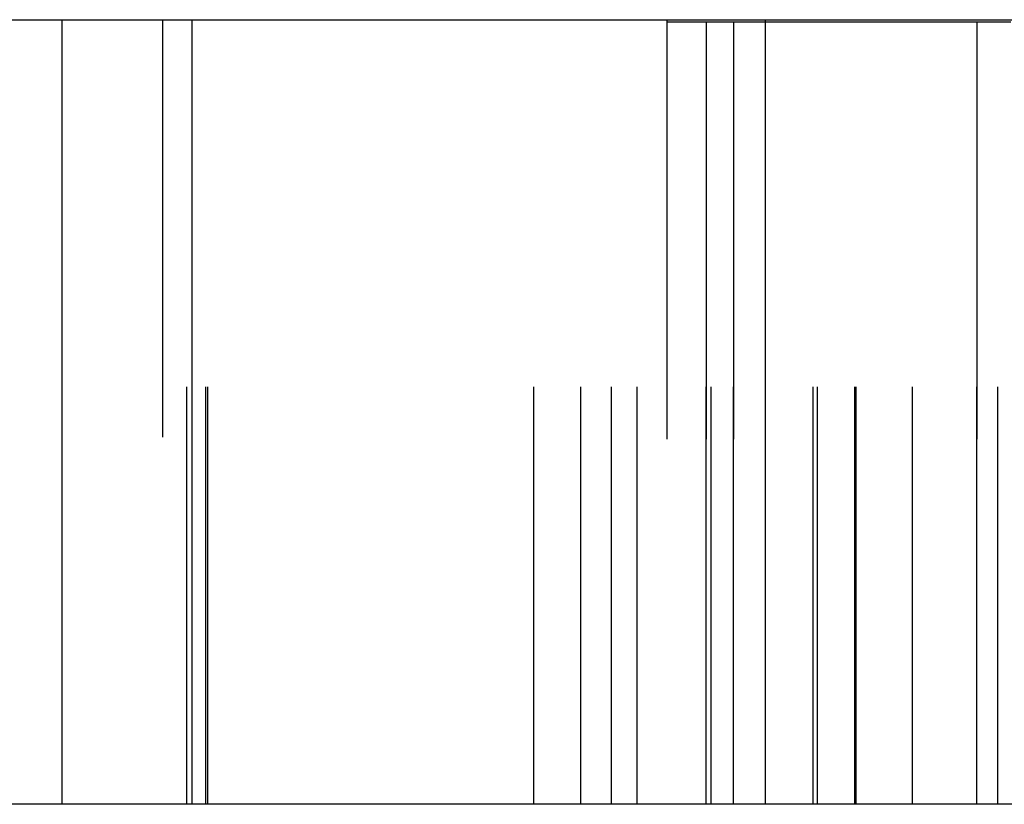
# Model space of a CAD drawing. Header units: inches. Extents: x 3 to 289, y 4 to 291.
# Tile 552 of 634: x 181.796 to 182.032, y 138.939 to 139.127. Entities that reach past the tile are written whole.
import ezdxf

# ---------------------------------------------------------------- set-up
doc = ezdxf.new("R2010")
doc.units = ezdxf.units.IN
doc.header["$LTSCALE"] = 0.5
doc.header["$MEASUREMENT"] = 0
doc.linetypes.add('HIDDEN', pattern=[0.225, 0.15, -0.075])
doc.layers.add('DBU', color=7, linetype='Continuous')

msp = doc.modelspace()

# ---------------------------------------------------------------- linework, layer by layer
at = {"layer": 'DBU', "color": 30, "linetype": 'Continuous'}
for p, q in [((180.97459, 139.12712), (181.80605, 139.12712)), ((181.80605, 139.12712), (181.83723, 139.12712)), ((181.83723, 139.12712), (181.97459, 139.12712)), ((181.97459, 138.93912), (181.97459, 139.12712)), ((181.97459, 139.12712), (182.80605, 139.12712)), ((181.80605, 138.93912), (180.97459, 138.93912)), ((181.83723, 138.93912), (181.80605, 138.93912)), ((181.97459, 138.93912), (181.83723, 138.93912)), ((182.80605, 138.93912), (181.97459, 138.93912))]:
    msp.add_line(p, q, dxfattribs=at)
at = {"layer": 'DBU', "color": 4, "linetype": 'Continuous'}
for p, q in [((181.80605, 138.93912), (181.80605, 139.12712)), ((181.83723, 138.93912), (181.83723, 139.12712))]:
    msp.add_line(p, q, dxfattribs=at)
at = {"layer": 'DBU', "color": 254, "linetype": 'HIDDEN'}
for p, q in [((181.83008, 139.12712), (181.83008, 138.93912)), ((181.83596, 138.93912), (181.83596, 139.12712)), ((181.84051, 138.93912), (181.84051, 139.12712)), ((181.84098, 138.93912), (181.84098, 139.12712)), ((181.91904, 138.93912), (181.91904, 139.12712)), ((181.93032, 138.93912), (181.93032, 139.12712)), ((181.93769, 138.93912), (181.93769, 139.12712)), ((181.94381, 138.93912), (181.94381, 139.12712)), ((181.95096, 139.12712), (181.95096, 138.93912)), ((181.95096, 139.12662), (181.986, 139.12662)), ((181.95096, 139.12662), (181.95096, 138.93912)), ((181.95096, 139.12662), (181.986, 139.12662)), ((181.95096, 139.12662), (181.95096, 138.93912)), ((181.96037, 139.12662), (181.96037, 138.93912)), ((181.96037, 138.93912), (181.96037, 139.12662)), ((181.96154, 138.93912), (181.96154, 139.12712)), ((181.96694, 139.12662), (181.96694, 138.93912)), ((181.96694, 138.93912), (181.96694, 139.12662)), ((181.986, 138.93912), (181.986, 139.12712)), ((181.986, 138.93912), (181.986, 139.12662)), ((181.986, 139.12662), (181.99601, 139.12662)), ((181.986, 138.93912), (181.986, 139.12662)), ((181.986, 139.12662), (181.99601, 139.12662)), ((181.98709, 138.93912), (181.98709, 139.12712)), ((181.99601, 138.93912), (181.99601, 139.12662)), ((181.99601, 139.12662), (182.0334, 139.12662)), ((181.99601, 138.93912), (181.99601, 139.12662)), ((181.99631, 138.93912), (181.99631, 139.12712)), ((182.00979, 138.93912), (182.00979, 139.12712)), ((182.00979, 138.93912), (182.00979, 139.12662)), ((182.00979, 138.93912), (182.00979, 139.12662)), ((182.02525, 138.93912), (182.02525, 139.12712)), ((182.02525, 139.12662), (182.02525, 138.93912)), ((182.02525, 138.93912), (182.02525, 139.12662)), ((182.03023, 138.93912), (182.03023, 139.12662))]:
    msp.add_line(p, q, dxfattribs=at)

doc.saveas('drawing.dxf')
